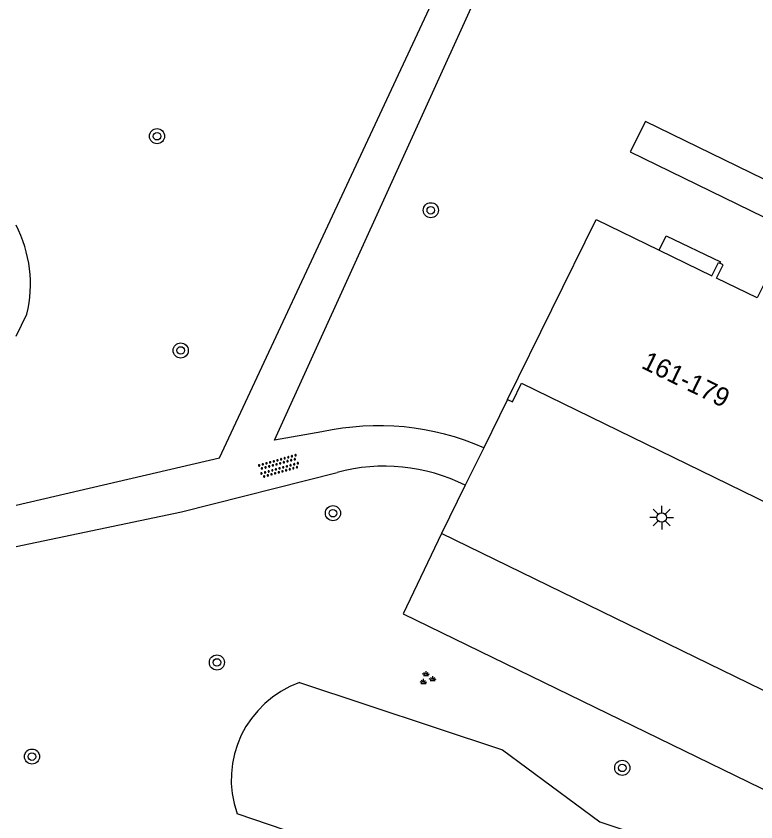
# Model space of a CAD drawing. Extents: x 130998 to 133001, y 398999 to 403002.
# Drawn here: x 131000 to 131039.14, y 399083.14 to 399125.77 of the extents above; entities that cross this region are included whole.
import ezdxf

# ---------------------------------------------------------------- set-up
doc = ezdxf.new("R2010")
doc.units = 0
for name, color, linetype in [('gg-anno-huisnummerreeks BGT', 7, 'Continuous'), ('gg-bbg-hoofdgebouw', 7, 'Continuous'), ('gg-bbg-onder overbouw', 7, 'Continuous'), ('gg-bbg-pand overbouw', 7, 'Continuous'), ('gg-knt-verharding', 7, 'Continuous'), ('gg-knt-verharding nz', 7, 'Continuous'), ('gg-kntw-greppel-droge sloot', 7, 'Continuous'), ('gt-grn-groengrens', 7, 'Continuous'), ('gt-symb-boom', 7, 'Continuous'), ('gt-symb-groenvak', 7, 'Continuous'), ('gt-symb-lichtmast', 7, 'Continuous'), ('gt-symb-overige verharding', 7, 'Continuous')]:
    doc.layers.add(name, color=color, linetype=linetype)

# ---------------------------------------------------------------- blocks, each defined once
blk = doc.blocks.new('gt0-LMAST')
at = {"layer": 'gt-symb-lichtmast'}
for p, q in [((-0.182, 0.173), (-0.447, 0.438)), ((-0.005, 0.246), (-0.005, 0.621)), ((0.172, 0.173), (0.437, 0.438)), ((-0.255, -0.004), (-0.63, -0.004)), ((-0.182, -0.181), (-0.447, -0.446)), ((-0.005, -0.254), (-0.005, -0.629)), ((0.437, -0.446), (0.172, -0.181)), ((0.245, -0.004), (0.62, -0.004))]:
    blk.add_line(p, q, dxfattribs=at)
blk.add_circle((-0.005, -0.004), 0.25, dxfattribs=at)
blk = doc.blocks.new('gt0-BOOM')
at = {"layer": 'gt-symb-boom'}
for radius in [0.4, 0.2]:
    blk.add_circle((0, 0), radius, dxfattribs=at)
blk = doc.blocks.new('gt0-GRVAK')
at = {"layer": 'gt-symb-groenvak'}
for p, q in [((-0.11, 0.189), (-0.228, 0.24)), ((-0.182, 0.153), (0.088, 0.153)), ((-0.091, 0.211), (-0.156, 0.322)), ((-0.047, 0.214), (-0.047, 0.393)), ((-0.004, 0.211), (0.061, 0.322)), ((0.015, 0.189), (0.133, 0.24)), ((0.262, -0.052), (0.197, 0.059)), ((0.305, -0.049), (0.305, 0.13)), ((0.349, -0.052), (0.414, 0.059)), ((-0.245, -0.228), (-0.363, -0.177)), ((-0.318, -0.264), (-0.047, -0.264)), ((-0.226, -0.206), (-0.291, -0.095)), ((-0.183, -0.203), (-0.183, -0.024)), ((-0.139, -0.206), (-0.074, -0.095)), ((-0.12, -0.228), (-0.002, -0.177)), ((0.243, -0.074), (0.125, -0.023)), ((0.17, -0.11), (0.441, -0.11)), ((0.368, -0.074), (0.486, -0.023))]:
    blk.add_line(p, q, dxfattribs=at)
blk = doc.blocks.new('gt0-OVH')
at = {"layer": 'gt-symb-overige verharding'}
for points in [[(-0.972, 0.298), (-0.967, 0.308), (-0.965, 0.319), (-0.966, 0.33), (-0.971, 0.34), (-0.978, 0.348), (-0.988, 0.353), (-0.999, 0.355), (-1.01, 0.354), (-1.02, 0.349), (-1.028, 0.342), (-1.033, 0.332), (-1.035, 0.321), (-1.034, 0.31), (-1.029, 0.3), (-1.022, 0.292), (-1.012, 0.287), (-1.001, 0.285), (-0.99, 0.286), (-0.98, 0.291)], [(-0.872, 0.106), (-0.867, 0.116), (-0.865, 0.126), (-0.866, 0.137), (-0.871, 0.147), (-0.878, 0.156), (-0.888, 0.161), (-0.899, 0.163), (-0.91, 0.162), (-0.92, 0.157), (-0.928, 0.15), (-0.933, 0.14), (-0.935, 0.129), (-0.934, 0.118), (-0.929, 0.108), (-0.922, 0.1), (-0.912, 0.095), (-0.901, 0.092), (-0.89, 0.094), (-0.88, 0.098)], [(-0.772, 0.298), (-0.767, 0.308), (-0.765, 0.319), (-0.766, 0.33), (-0.771, 0.34), (-0.778, 0.348), (-0.788, 0.353), (-0.799, 0.355), (-0.81, 0.354), (-0.82, 0.349), (-0.828, 0.342), (-0.833, 0.332), (-0.835, 0.321), (-0.834, 0.31), (-0.829, 0.3), (-0.822, 0.292), (-0.812, 0.287), (-0.801, 0.285), (-0.79, 0.286), (-0.78, 0.291)], [(-0.672, 0.106), (-0.667, 0.116), (-0.665, 0.126), (-0.666, 0.137), (-0.671, 0.147), (-0.678, 0.156), (-0.688, 0.161), (-0.699, 0.163), (-0.71, 0.162), (-0.72, 0.157), (-0.728, 0.15), (-0.733, 0.14), (-0.735, 0.129), (-0.734, 0.118), (-0.729, 0.108), (-0.722, 0.1), (-0.712, 0.095), (-0.701, 0.092), (-0.69, 0.094), (-0.68, 0.098)], [(-0.572, 0.298), (-0.567, 0.308), (-0.565, 0.319), (-0.566, 0.33), (-0.571, 0.34), (-0.578, 0.348), (-0.588, 0.353), (-0.599, 0.355), (-0.61, 0.354), (-0.62, 0.349), (-0.628, 0.342), (-0.633, 0.332), (-0.635, 0.321), (-0.634, 0.31), (-0.629, 0.3), (-0.622, 0.292), (-0.612, 0.287), (-0.601, 0.285), (-0.59, 0.286), (-0.58, 0.291)], [(-0.472, 0.106), (-0.467, 0.116), (-0.465, 0.126), (-0.466, 0.137), (-0.471, 0.147), (-0.478, 0.156), (-0.488, 0.161), (-0.499, 0.163), (-0.51, 0.162), (-0.52, 0.157), (-0.528, 0.15), (-0.533, 0.14), (-0.535, 0.129), (-0.534, 0.118), (-0.529, 0.108), (-0.522, 0.1), (-0.512, 0.095), (-0.501, 0.092), (-0.49, 0.094), (-0.48, 0.098)], [(-0.372, 0.298), (-0.367, 0.308), (-0.365, 0.319), (-0.366, 0.33), (-0.371, 0.34), (-0.378, 0.348), (-0.388, 0.353), (-0.399, 0.355), (-0.41, 0.354), (-0.42, 0.349), (-0.428, 0.342), (-0.433, 0.332), (-0.435, 0.321), (-0.434, 0.31), (-0.429, 0.3), (-0.422, 0.292), (-0.412, 0.287), (-0.401, 0.285), (-0.39, 0.286), (-0.38, 0.291)], [(-0.272, 0.106), (-0.267, 0.116), (-0.265, 0.126), (-0.266, 0.137), (-0.271, 0.147), (-0.278, 0.156), (-0.288, 0.161), (-0.299, 0.163), (-0.31, 0.162), (-0.32, 0.157), (-0.328, 0.15), (-0.333, 0.14), (-0.335, 0.129), (-0.334, 0.118), (-0.329, 0.108), (-0.322, 0.1), (-0.312, 0.095), (-0.301, 0.092), (-0.29, 0.094), (-0.28, 0.098)], [(-0.172, 0.298), (-0.167, 0.308), (-0.165, 0.319), (-0.166, 0.33), (-0.171, 0.34), (-0.178, 0.348), (-0.188, 0.353), (-0.199, 0.355), (-0.21, 0.354), (-0.22, 0.349), (-0.228, 0.342), (-0.233, 0.332), (-0.235, 0.321), (-0.234, 0.31), (-0.229, 0.3), (-0.222, 0.292), (-0.212, 0.287), (-0.201, 0.285), (-0.19, 0.286), (-0.18, 0.291)], [(-0.072, 0.106), (-0.067, 0.116), (-0.065, 0.126), (-0.066, 0.137), (-0.071, 0.147), (-0.078, 0.156), (-0.088, 0.161), (-0.099, 0.163), (-0.11, 0.162), (-0.12, 0.157), (-0.128, 0.15), (-0.133, 0.14), (-0.135, 0.129), (-0.134, 0.118), (-0.129, 0.108), (-0.122, 0.1), (-0.112, 0.095), (-0.101, 0.092), (-0.09, 0.094), (-0.08, 0.098)], [(0.028, 0.298), (0.033, 0.308), (0.035, 0.319), (0.034, 0.33), (0.029, 0.34), (0.022, 0.348), (0.012, 0.353), (0.001, 0.355), (-0.01, 0.354), (-0.02, 0.349), (-0.028, 0.342), (-0.033, 0.332), (-0.035, 0.321), (-0.034, 0.31), (-0.029, 0.3), (-0.022, 0.292), (-0.012, 0.287), (-0.001, 0.285), (0.01, 0.286), (0.02, 0.291)], [(0.128, 0.106), (0.133, 0.116), (0.135, 0.126), (0.134, 0.137), (0.129, 0.147), (0.122, 0.156), (0.112, 0.161), (0.101, 0.163), (0.09, 0.162), (0.08, 0.157), (0.072, 0.15), (0.067, 0.14), (0.065, 0.129), (0.066, 0.118), (0.071, 0.108), (0.078, 0.1), (0.088, 0.095), (0.099, 0.092), (0.11, 0.094), (0.12, 0.098)], [(0.228, 0.298), (0.233, 0.308), (0.235, 0.319), (0.234, 0.33), (0.229, 0.34), (0.222, 0.348), (0.212, 0.353), (0.201, 0.355), (0.19, 0.354), (0.18, 0.349), (0.172, 0.342), (0.167, 0.332), (0.165, 0.321), (0.166, 0.31), (0.171, 0.3), (0.178, 0.292), (0.188, 0.287), (0.199, 0.285), (0.21, 0.286), (0.22, 0.291)], [(0.328, 0.106), (0.333, 0.116), (0.335, 0.126), (0.334, 0.137), (0.329, 0.147), (0.322, 0.156), (0.312, 0.161), (0.301, 0.163), (0.29, 0.162), (0.28, 0.157), (0.272, 0.15), (0.267, 0.14), (0.265, 0.129), (0.266, 0.118), (0.271, 0.108), (0.278, 0.1), (0.288, 0.095), (0.299, 0.092), (0.31, 0.094), (0.32, 0.098)], [(0.428, 0.298), (0.433, 0.308), (0.435, 0.319), (0.434, 0.33), (0.429, 0.34), (0.422, 0.348), (0.412, 0.353), (0.401, 0.355), (0.39, 0.354), (0.38, 0.349), (0.372, 0.342), (0.367, 0.332), (0.365, 0.321), (0.366, 0.31), (0.371, 0.3), (0.378, 0.292), (0.388, 0.287), (0.399, 0.285), (0.41, 0.286), (0.42, 0.291)], [(0.528, 0.106), (0.533, 0.116), (0.535, 0.126), (0.534, 0.137), (0.529, 0.147), (0.522, 0.156), (0.512, 0.161), (0.501, 0.163), (0.49, 0.162), (0.48, 0.157), (0.472, 0.15), (0.467, 0.14), (0.465, 0.129), (0.466, 0.118), (0.471, 0.108), (0.478, 0.1), (0.488, 0.095), (0.499, 0.092), (0.51, 0.094), (0.52, 0.098)], [(0.628, 0.298), (0.633, 0.308), (0.635, 0.319), (0.634, 0.33), (0.629, 0.34), (0.622, 0.348), (0.612, 0.353), (0.601, 0.355), (0.59, 0.354), (0.58, 0.349), (0.572, 0.342), (0.567, 0.332), (0.565, 0.321), (0.566, 0.31), (0.571, 0.3), (0.578, 0.292), (0.588, 0.287), (0.599, 0.285), (0.61, 0.286), (0.62, 0.291)], [(0.728, 0.106), (0.733, 0.116), (0.735, 0.126), (0.734, 0.137), (0.729, 0.147), (0.722, 0.156), (0.712, 0.161), (0.701, 0.163), (0.69, 0.162), (0.68, 0.157), (0.672, 0.15), (0.667, 0.14), (0.665, 0.129), (0.666, 0.118), (0.671, 0.108), (0.678, 0.1), (0.688, 0.095), (0.699, 0.092), (0.71, 0.094), (0.72, 0.098)], [(0.828, 0.298), (0.833, 0.308), (0.835, 0.319), (0.834, 0.33), (0.829, 0.34), (0.822, 0.348), (0.812, 0.353), (0.801, 0.355), (0.79, 0.354), (0.78, 0.349), (0.772, 0.342), (0.767, 0.332), (0.765, 0.321), (0.766, 0.31), (0.771, 0.3), (0.778, 0.292), (0.788, 0.287), (0.799, 0.285), (0.81, 0.286), (0.82, 0.291)], [(0.928, 0.106), (0.933, 0.116), (0.935, 0.126), (0.934, 0.137), (0.929, 0.147), (0.922, 0.156), (0.912, 0.161), (0.901, 0.163), (0.89, 0.162), (0.88, 0.157), (0.872, 0.15), (0.867, 0.14), (0.865, 0.129), (0.866, 0.118), (0.871, 0.108), (0.878, 0.1), (0.888, 0.095), (0.899, 0.092), (0.91, 0.094), (0.92, 0.098)], [(1.028, 0.298), (1.033, 0.308), (1.035, 0.319), (1.034, 0.33), (1.029, 0.34), (1.022, 0.348), (1.012, 0.353), (1.001, 0.355), (0.99, 0.354), (0.98, 0.349), (0.972, 0.342), (0.967, 0.332), (0.965, 0.321), (0.966, 0.31), (0.971, 0.3), (0.978, 0.292), (0.988, 0.287), (0.999, 0.285), (1.01, 0.286), (1.02, 0.291)], [(-0.972, -0.142), (-0.967, -0.132), (-0.965, -0.121), (-0.966, -0.11), (-0.971, -0.1), (-0.978, -0.092), (-0.988, -0.087), (-0.999, -0.085), (-1.01, -0.086), (-1.02, -0.091), (-1.028, -0.098), (-1.033, -0.108), (-1.035, -0.119), (-1.034, -0.13), (-1.029, -0.14), (-1.022, -0.148), (-1.012, -0.153), (-1.001, -0.155), (-0.99, -0.154), (-0.98, -0.149)], [(-0.872, -0.334), (-0.867, -0.324), (-0.865, -0.314), (-0.866, -0.303), (-0.871, -0.293), (-0.878, -0.284), (-0.888, -0.279), (-0.899, -0.277), (-0.91, -0.278), (-0.92, -0.283), (-0.928, -0.29), (-0.933, -0.3), (-0.935, -0.311), (-0.934, -0.322), (-0.929, -0.332), (-0.922, -0.34), (-0.912, -0.345), (-0.901, -0.348), (-0.89, -0.346), (-0.88, -0.342)], [(-0.772, -0.142), (-0.767, -0.132), (-0.765, -0.121), (-0.766, -0.11), (-0.771, -0.1), (-0.778, -0.092), (-0.788, -0.087), (-0.799, -0.085), (-0.81, -0.086), (-0.82, -0.091), (-0.828, -0.098), (-0.833, -0.108), (-0.835, -0.119), (-0.834, -0.13), (-0.829, -0.14), (-0.822, -0.148), (-0.812, -0.153), (-0.801, -0.155), (-0.79, -0.154), (-0.78, -0.149)], [(-0.672, -0.334), (-0.667, -0.324), (-0.665, -0.314), (-0.666, -0.303), (-0.671, -0.293), (-0.678, -0.284), (-0.688, -0.279), (-0.699, -0.277), (-0.71, -0.278), (-0.72, -0.283), (-0.728, -0.29), (-0.733, -0.3), (-0.735, -0.311), (-0.734, -0.322), (-0.729, -0.332), (-0.722, -0.34), (-0.712, -0.345), (-0.701, -0.348), (-0.69, -0.346), (-0.68, -0.342)], [(-0.572, -0.142), (-0.567, -0.132), (-0.565, -0.121), (-0.566, -0.11), (-0.571, -0.1), (-0.578, -0.092), (-0.588, -0.087), (-0.599, -0.085), (-0.61, -0.086), (-0.62, -0.091), (-0.628, -0.098), (-0.633, -0.108), (-0.635, -0.119), (-0.634, -0.13), (-0.629, -0.14), (-0.622, -0.148), (-0.612, -0.153), (-0.601, -0.155), (-0.59, -0.154), (-0.58, -0.149)], [(-0.472, -0.334), (-0.467, -0.324), (-0.465, -0.314), (-0.466, -0.303), (-0.471, -0.293), (-0.478, -0.284), (-0.488, -0.279), (-0.499, -0.277), (-0.51, -0.278), (-0.52, -0.283), (-0.528, -0.29), (-0.533, -0.3), (-0.535, -0.311), (-0.534, -0.322), (-0.529, -0.332), (-0.522, -0.34), (-0.512, -0.345), (-0.501, -0.348), (-0.49, -0.346), (-0.48, -0.342)], [(-0.372, -0.142), (-0.367, -0.132), (-0.365, -0.121), (-0.366, -0.11), (-0.371, -0.1), (-0.378, -0.092), (-0.388, -0.087), (-0.399, -0.085), (-0.41, -0.086), (-0.42, -0.091), (-0.428, -0.098), (-0.433, -0.108), (-0.435, -0.119), (-0.434, -0.13), (-0.429, -0.14), (-0.422, -0.148), (-0.412, -0.153), (-0.401, -0.155), (-0.39, -0.154), (-0.38, -0.149)], [(-0.272, -0.334), (-0.267, -0.324), (-0.265, -0.314), (-0.266, -0.303), (-0.271, -0.293), (-0.278, -0.284), (-0.288, -0.279), (-0.299, -0.277), (-0.31, -0.278), (-0.32, -0.283), (-0.328, -0.29), (-0.333, -0.3), (-0.335, -0.311), (-0.334, -0.322), (-0.329, -0.332), (-0.322, -0.34), (-0.312, -0.345), (-0.301, -0.348), (-0.29, -0.346), (-0.28, -0.342)], [(-0.172, -0.142), (-0.167, -0.132), (-0.165, -0.121), (-0.166, -0.11), (-0.171, -0.1), (-0.178, -0.092), (-0.188, -0.087), (-0.199, -0.085), (-0.21, -0.086), (-0.22, -0.091), (-0.228, -0.098), (-0.233, -0.108), (-0.235, -0.119), (-0.234, -0.13), (-0.229, -0.14), (-0.222, -0.148), (-0.212, -0.153), (-0.201, -0.155), (-0.19, -0.154), (-0.18, -0.149)], [(-0.072, -0.334), (-0.067, -0.324), (-0.065, -0.314), (-0.066, -0.303), (-0.071, -0.293), (-0.078, -0.284), (-0.088, -0.279), (-0.099, -0.277), (-0.11, -0.278), (-0.12, -0.283), (-0.128, -0.29), (-0.133, -0.3), (-0.135, -0.311), (-0.134, -0.322), (-0.129, -0.332), (-0.122, -0.34), (-0.112, -0.345), (-0.101, -0.348), (-0.09, -0.346), (-0.08, -0.342)], [(0.028, -0.142), (0.033, -0.132), (0.035, -0.121), (0.034, -0.11), (0.029, -0.1), (0.022, -0.092), (0.012, -0.087), (0.001, -0.085), (-0.01, -0.086), (-0.02, -0.091), (-0.028, -0.098), (-0.033, -0.108), (-0.035, -0.119), (-0.034, -0.13), (-0.029, -0.14), (-0.022, -0.148), (-0.012, -0.153), (-0.001, -0.155), (0.01, -0.154), (0.02, -0.149)], [(0.128, -0.334), (0.133, -0.324), (0.135, -0.314), (0.134, -0.303), (0.129, -0.293), (0.122, -0.284), (0.112, -0.279), (0.101, -0.277), (0.09, -0.278), (0.08, -0.283), (0.072, -0.29), (0.067, -0.3), (0.065, -0.311), (0.066, -0.322), (0.071, -0.332), (0.078, -0.34), (0.088, -0.345), (0.099, -0.348), (0.11, -0.346), (0.12, -0.342)], [(0.228, -0.142), (0.233, -0.132), (0.235, -0.121), (0.234, -0.11), (0.229, -0.1), (0.222, -0.092), (0.212, -0.087), (0.201, -0.085), (0.19, -0.086), (0.18, -0.091), (0.172, -0.098), (0.167, -0.108), (0.165, -0.119), (0.166, -0.13), (0.171, -0.14), (0.178, -0.148), (0.188, -0.153), (0.199, -0.155), (0.21, -0.154), (0.22, -0.149)], [(0.328, -0.334), (0.333, -0.324), (0.335, -0.314), (0.334, -0.303), (0.329, -0.293), (0.322, -0.284), (0.312, -0.279), (0.301, -0.277), (0.29, -0.278), (0.28, -0.283), (0.272, -0.29), (0.267, -0.3), (0.265, -0.311), (0.266, -0.322), (0.271, -0.332), (0.278, -0.34), (0.288, -0.345), (0.299, -0.348), (0.31, -0.346), (0.32, -0.342)], [(0.428, -0.142), (0.433, -0.132), (0.435, -0.121), (0.434, -0.11), (0.429, -0.1), (0.422, -0.092), (0.412, -0.087), (0.401, -0.085), (0.39, -0.086), (0.38, -0.091), (0.372, -0.098), (0.367, -0.108), (0.365, -0.119), (0.366, -0.13), (0.371, -0.14), (0.378, -0.148), (0.388, -0.153), (0.399, -0.155), (0.41, -0.154), (0.42, -0.149)], [(0.528, -0.334), (0.533, -0.324), (0.535, -0.314), (0.534, -0.303), (0.529, -0.293), (0.522, -0.284), (0.512, -0.279), (0.501, -0.277), (0.49, -0.278), (0.48, -0.283), (0.472, -0.29), (0.467, -0.3), (0.465, -0.311), (0.466, -0.322), (0.471, -0.332), (0.478, -0.34), (0.488, -0.345), (0.499, -0.348), (0.51, -0.346), (0.52, -0.342)], [(0.628, -0.142), (0.633, -0.132), (0.635, -0.121), (0.634, -0.11), (0.629, -0.1), (0.622, -0.092), (0.612, -0.087), (0.601, -0.085), (0.59, -0.086), (0.58, -0.091), (0.572, -0.098), (0.567, -0.108), (0.565, -0.119), (0.566, -0.13), (0.571, -0.14), (0.578, -0.148), (0.588, -0.153), (0.599, -0.155), (0.61, -0.154), (0.62, -0.149)], [(0.728, -0.334), (0.733, -0.324), (0.735, -0.314), (0.734, -0.303), (0.729, -0.293), (0.722, -0.284), (0.712, -0.279), (0.701, -0.277), (0.69, -0.278), (0.68, -0.283), (0.672, -0.29), (0.667, -0.3), (0.665, -0.311), (0.666, -0.322), (0.671, -0.332), (0.678, -0.34), (0.688, -0.345), (0.699, -0.348), (0.71, -0.346), (0.72, -0.342)], [(0.828, -0.142), (0.833, -0.132), (0.835, -0.121), (0.834, -0.11), (0.829, -0.1), (0.822, -0.092), (0.812, -0.087), (0.801, -0.085), (0.79, -0.086), (0.78, -0.091), (0.772, -0.098), (0.767, -0.108), (0.765, -0.119), (0.766, -0.13), (0.771, -0.14), (0.778, -0.148), (0.788, -0.153), (0.799, -0.155), (0.81, -0.154), (0.82, -0.149)], [(0.928, -0.334), (0.933, -0.324), (0.935, -0.314), (0.934, -0.303), (0.929, -0.293), (0.922, -0.284), (0.912, -0.279), (0.901, -0.277), (0.89, -0.278), (0.88, -0.283), (0.872, -0.29), (0.867, -0.3), (0.865, -0.311), (0.866, -0.322), (0.871, -0.332), (0.878, -0.34), (0.888, -0.345), (0.899, -0.348), (0.91, -0.346), (0.92, -0.342)], [(1.028, -0.142), (1.033, -0.132), (1.035, -0.121), (1.034, -0.11), (1.029, -0.1), (1.022, -0.092), (1.012, -0.087), (1.001, -0.085), (0.99, -0.086), (0.98, -0.091), (0.972, -0.098), (0.967, -0.108), (0.965, -0.119), (0.966, -0.13), (0.971, -0.14), (0.978, -0.148), (0.988, -0.153), (0.999, -0.155), (1.01, -0.154), (1.02, -0.149)]]:
    blk.add_lwpolyline(points, close=True, dxfattribs=at)

msp = doc.modelspace()

# ---------------------------------------------------------------- linework, layer by layer
at = {"layer": 'gg-bbg-hoofdgebouw'}
for points in [[(131025.991, 399105.49), (131030.681, 399115.02), (131034.027, 399113.39)], [(131039.776, 399111.464), (131039.553, 399111.581), (131039.205, 399110.867), (131037.059, 399111.912), (131037.403, 399112.617), (131037.23, 399112.708)], [(131025.991, 399105.49), (131026.261, 399105.36), (131026.741, 399106.35), (131041.338, 399099.232), (131040.901, 399098.332), (131041.018, 399098.276)]]:
    msp.add_lwpolyline(points, dxfattribs=at)
at = {"layer": 'gg-bbg-onder overbouw'}
msp.add_lwpolyline([(131034.027, 399113.39), (131036.817, 399112.03), (131037.164, 399112.742), (131037.23, 399112.708)], dxfattribs=at)
at = {"layer": 'gg-bbg-pand overbouw'}
msp.add_lwpolyline([(131034.027, 399113.39), (131034.395, 399114.154), (131037.262, 399112.769), (131037.23, 399112.708)], dxfattribs=at)
at = {"layer": 'gg-knt-verharding'}
for p, q in [((131025.991, 399105.49), (131024.74, 399102.939)), ((131024.74, 399102.939), (131023.764, 399100.95)), ((131023.764, 399100.95), (131022.511, 399098.397))]:
    msp.add_line(p, q, dxfattribs=at)
for points in [[(131000, 399099.906), (131010.758, 399102.407), (131026.592, 399136.335)], [(131016.182, 399103.771), (131013.679, 399103.345), (131028.076, 399135.024)], [(131000, 399097.704), (131008.749, 399099.542), (131016.991, 399101.627)], [(131022.511, 399098.397), (131020.472, 399094.157), (131052.245, 399078.688), (131054.218, 399082.707)]]:
    msp.add_lwpolyline(points, dxfattribs=at)
for centre, radius, start, end in [((131019.185, 399090.226), 13.874, 66.3956, 102.4988), ((131019.497, 399092.482), 9.483, 63.2587, 105.3251)]:
    msp.add_arc(centre, radius, start, end, dxfattribs=at)
at = {"layer": 'gg-knt-verharding nz'}
msp.add_lwpolyline([(131054.218, 399082.707), (131054.304, 399082.906), (131022.511, 399098.397)], dxfattribs=at)
at = {"layer": 'gg-kntw-greppel-droge sloot'}
msp.add_line((131016.381, 399081.985), (131011.688, 399083.573), dxfattribs=at)
msp.add_lwpolyline([(131014.995, 399090.515), (131025.734, 399086.957), (131030.877, 399083.141), (131038.828, 399080.519), (131037.245, 399077.399), (131017.529, 399081.719)], dxfattribs=at)
msp.add_arc((131016.852, 399085.372), 5.468, 109.8499, 199.2061, dxfattribs=at)
at = {"layer": 'gt-grn-groengrens'}
msp.add_line((131000, 399108.845), (131000.568, 399110.005), dxfattribs=at)
msp.add_lwpolyline([(131077.124, 399098.838), (131033.305, 399120.202), (131032.495, 399118.602), (131076.329, 399097.227)], dxfattribs=at)
msp.add_arc((130993.954, 399111.597), 6.803, 346.4644, 27.2854, dxfattribs=at)

# ---------------------------------------------------------------- block references
at = {"layer": 'gt-symb-boom'}
for p in [(131007.455, 399119.421), (131021.939, 399115.504), (131008.709, 399108.084), (131016.763, 399099.475), (131010.624, 399091.577), (131000.84, 399086.597), (131032.07, 399086)]:
    msp.add_blockref('gt0-BOOM', p, dxfattribs=at)
at = {"layer": 'gt-symb-groenvak'}
msp.add_blockref('gt0-GRVAK', (131021.736, 399090.728), dxfattribs=at)
at = {"layer": 'gt-symb-lichtmast'}
msp.add_blockref('gt0-LMAST', (131034.16, 399099.245), dxfattribs=at)
at = {"layer": 'gt-symb-overige verharding', "rotation": 15.551724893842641}
msp.add_blockref('gt0-OVH', (131013.909, 399101.964), dxfattribs=at)

# ---------------------------------------------------------------- texts
at = {"layer": 'gg-anno-huisnummerreeks BGT'}
msp.add_text('161-179', height=1, rotation=334, dxfattribs=at).set_placement((131033.02, 399107.183))

doc.saveas('drawing.dxf')
